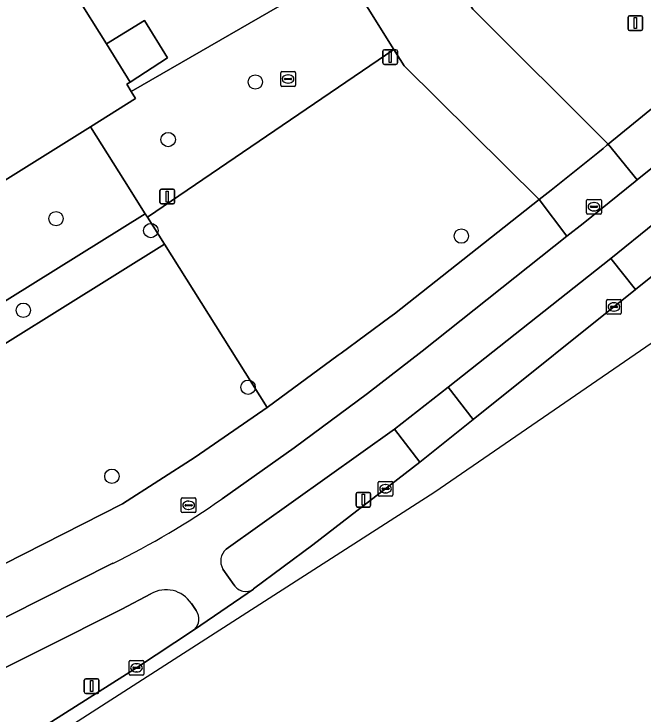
# Model space of a CAD drawing. Extents: x 158835 to 160077, y 386387 to 387778.
# Drawn here: x 159949.74 to 159992.56, y 387239.81 to 387287.43 of the extents above; entities that cross this region are included whole.
import ezdxf

# ---------------------------------------------------------------- set-up
doc = ezdxf.new("R2010")
doc.units = 0
for name, color, linetype in [('IMGEO_Berm_groen', 7, 'Continuous'), ('IMGEO_Boom', 7, 'Continuous'), ('IMGEO_Erf', 7, 'Continuous'), ('IMGEO_Fietspad_open', 7, 'Continuous'), ('IMGEO_Groenvoorziening', 7, 'Continuous'), ('IMGEO_Hek', 7, 'Continuous'), ('IMGEO_Kolk', 7, 'Continuous'), ('IMGEO_Lichtmast', 7, 'Continuous'), ('IMGEO_Pand', 7, 'Continuous'), ('IMGEO_Rijbaan_lokaal_gesloten', 7, 'Continuous'), ('IMGEO_Rioolput', 7, 'Continuous'), ('IMGEO_Vlaggenmast', 7, 'Continuous'), ('IMGEO_Voetpad_open', 7, 'Continuous')]:
    doc.layers.add(name, color=color, linetype=linetype)

msp = doc.modelspace()

# ---------------------------------------------------------------- linework, layer by layer
at = {"layer": 'IMGEO_Berm_groen'}
msp.add_lwpolyline([(159992.055, 387268.681), (159990.37, 387270.788), (159979.303, 387262.035), (159981.007, 387259.842)], close=True, dxfattribs=at)
for points in [[(159977.379, 387256.946), (159975.649, 387259.192), (159964.198, 387251.021)], [(159966.047, 387248.31), (159966.058, 387248.317), (159970.092, 387251.31), (159977.379, 387256.946)], [(159963.965, 387249.659), (159964.723, 387248.583)], [(159959.058, 387247.983), (159957.091, 387246.936), (159930.179, 387233.436), (159933.824, 387227.594), (159958.082, 387242.952)], [(159962.143, 387246.84), (159961.818, 387247.33)], [(159958.082, 387242.952), (159962.032, 387245.553)]]:
    msp.add_lwpolyline(points, dxfattribs=at)
for centre, radius, start, end in [((159964.87, 387250.205), 1.057, 129.466, 211.1185), ((159965.518, 387249.09), 0.943, 212.5591, 304.1395), ((159960.094, 387246.202), 2.06, 33.1974, 120.1804), ((159961.379, 387246.258), 0.961, 312.8396, 37.3016)]:
    msp.add_arc(centre, radius, start, end, dxfattribs=at)
at = {"layer": 'IMGEO_Boom'}
for centre in [(159966.169, 387282.807), (159960.239, 387278.89), (159952.605, 387273.509), (159959.058, 387272.699), (159980.197, 387272.326), (159950.38, 387267.277), (159965.677, 387262.041), (159956.409, 387255.982)]:
    msp.add_circle(centre, 0.489, dxfattribs=at)
at = {"layer": 'IMGEO_Erf'}
msp.add_lwpolyline([(159960.204, 387284.46), (159958.625, 387286.999), (159956.041, 387285.392), (159957.654, 387282.805)], close=True, dxfattribs=at)
at = {"layer": 'IMGEO_Fietspad_open'}
for points in [[(159964.198, 387251.021), (159975.649, 387259.192), (159979.303, 387262.035), (159990.37, 387270.788), (159993.344, 387273.212), (159995.065, 387274.546), (160015.339, 387291.252), (160020.485, 387295.683), (160025.454, 387300.125), (160030.033, 387304.689), (160032.149, 387306.813), (160034.765, 387309.426), (160036.402, 387311.033)], [(159998.562, 387281.308), (159992.167, 387276.152), (159992.021, 387276.034), (159991.44, 387275.566), (159988.478, 387273.181), (159987.379, 387272.309), (159977.531, 387264.496), (159973.799, 387261.624), (159968.809, 387257.908), (159963.911, 387254.455)], [(159956.482, 387250.059), (159925.702, 387234.562), (159924.886, 387234.239), (159924.736, 387234.163), (159924.466, 387234.048), (159924.186, 387233.959), (159919.504, 387231.542), (159915.949, 387229.759), (159918.153, 387227.355), (159919.289, 387227.965)], [(159964.723, 387248.583), (159963.965, 387249.659)], [(159926.795, 387231.329), (159930.179, 387233.436), (159957.091, 387246.936), (159959.058, 387247.983)], [(159962.032, 387245.553), (159966.047, 387248.31)], [(159961.818, 387247.33), (159962.143, 387246.84)]]:
    msp.add_lwpolyline(points, dxfattribs=at)
for centre, radius, start, end in [((159931.681, 387300.446), 56.16, 296.2065, 305.022), ((159964.87, 387250.205), 1.057, 129.466, 211.1185), ((159965.518, 387249.09), 0.943, 212.5591, 304.1395), ((159960.094, 387246.202), 2.06, 33.1974, 120.1804), ((159961.379, 387246.258), 0.961, 312.8396, 37.3016)]:
    msp.add_arc(centre, radius, start, end, dxfattribs=at)
at = {"layer": 'IMGEO_Groenvoorziening'}
for points in [[(160009.966, 387298.709), (160008.179, 387301.466), (160006.167, 387304.734), (159980.695, 387288.186), (159980.968, 387287.751), (159990.193, 387278.574), (159993.397, 387281.182), (160008.362, 387293.364), (160011.579, 387296.117)], [(159965.671, 387300.794), (159951.821, 387292.128), (159956.041, 387285.392), (159958.625, 387286.999), (159960.204, 387284.46), (159957.654, 387282.805), (159957.418, 387282.648), (159957.716, 387282.159), (159967.845, 387287.994), (159962.499, 387296.478), (159966.713, 387299.102)], [(159967.845, 387287.994), (159957.716, 387282.159), (159958.013, 387281.673), (159954.954, 387279.763), (159957.269, 387276.085), (159958.677, 387273.848), (159958.823, 387273.617), (159975.606, 387285.015), (159972.095, 387290.612)], [(159985.482, 387274.804), (159976.305, 387283.901), (159975.606, 387285.015), (159958.823, 387273.617), (159959.989, 387271.764), (159966.983, 387260.657), (159971.82, 387264.224), (159972.017, 387264.369), (159975.321, 387266.807), (159975.638, 387267.041)], [(159958.677, 387273.848), (159957.269, 387276.085), (159954.954, 387279.763), (159922.133, 387259.27), (159909.533, 387251.407), (159914.515, 387246.362)], [(159949.055, 387250), (159957.14, 387254.111), (159962.077, 387257.274), (159966.983, 387260.657), (159959.989, 387271.764), (159925.078, 387250), (159913.392, 387242.89), (159920.53, 387237.508), (159920.773, 387237.346), (159921.03, 387237.207), (159921.299, 387237.091), (159921.576, 387236.999), (159921.861, 387236.933), (159922.151, 387236.892), (159922.443, 387236.877), (159922.735, 387236.889), (159923.025, 387236.926), (159923.31, 387236.99), (159923.589, 387237.078), (159923.858, 387237.191), (159924.117, 387237.328), (159924.275, 387237.427), (159927.88, 387239.234)]]:
    msp.add_lwpolyline(points, close=True, dxfattribs=at)
for points in [[(159959.989, 387271.764), (159958.823, 387273.617), (159958.677, 387273.848), (159914.515, 387246.362), (159909.533, 387251.407), (159909.466, 387251.365), (159896.459, 387264.924), (159893.228, 387261.746), (159904.697, 387250), (159905.738, 387248.934)], [(159909.906, 387245.519), (159913.392, 387242.89), (159925.078, 387250), (159959.989, 387271.764)]]:
    msp.add_lwpolyline(points, dxfattribs=at)
at = {"layer": 'IMGEO_Hek'}
msp.add_lwpolyline([(159909.533, 387251.407), (159914.515, 387246.362), (159958.677, 387273.848)], dxfattribs=at)
at = {"layer": 'IMGEO_Kolk'}
for p, q in [((159967.9, 387282.584), (159967.9, 387283.436)), ((159967.975, 387283.51), (159968.827, 387283.51)), ((159968.388, 387283.29), (159968.413, 387283.29)), ((159968.901, 387283.436), (159968.901, 387282.584)), ((159968.159, 387283.004), (159968.159, 387283.016)), ((159968.597, 387282.967), (159968.199, 387282.967)), ((159968.202, 387283.053), (159968.6, 387283.053)), ((159968.411, 387282.73), (159968.386, 387282.73)), ((159968.643, 387283.016), (159968.643, 387283.004)), ((159968.827, 387282.51), (159967.975, 387282.51)), ((159990.157, 387268.003), (159991.009, 387268.003)), ((159990.082, 387267.077), (159990.082, 387267.929)), ((159990.341, 387267.497), (159990.341, 387267.509)), ((159990.779, 387267.46), (159990.381, 387267.46)), ((159990.384, 387267.546), (159990.782, 387267.546)), ((159990.57, 387267.783), (159990.595, 387267.783)), ((159990.825, 387267.509), (159990.825, 387267.497)), ((159991.083, 387267.929), (159991.083, 387267.077)), ((159991.009, 387267.003), (159990.157, 387267.003)), ((159990.593, 387267.223), (159990.568, 387267.223)), ((159974.536, 387254.709), (159974.536, 387255.561)), ((159974.611, 387255.635), (159975.463, 387255.635)), ((159975.537, 387255.561), (159975.537, 387254.709)), ((159974.795, 387255.129), (159974.795, 387255.141)), ((159975.233, 387255.092), (159974.835, 387255.092)), ((159974.838, 387255.178), (159975.236, 387255.178)), ((159975.024, 387255.415), (159975.049, 387255.415)), ((159975.279, 387255.141), (159975.279, 387255.129)), ((159975.463, 387254.635), (159974.611, 387254.635)), ((159975.047, 387254.855), (159975.022, 387254.855)), ((159957.581, 387242.526), (159957.581, 387243.378)), ((159957.656, 387243.452), (159958.508, 387243.452)), ((159958.069, 387243.232), (159958.094, 387243.232)), ((159958.582, 387243.378), (159958.582, 387242.526)), ((159957.84, 387242.946), (159957.84, 387242.958)), ((159958.278, 387242.909), (159957.88, 387242.909)), ((159957.883, 387242.995), (159958.281, 387242.995)), ((159958.324, 387242.958), (159958.324, 387242.946)), ((159958.508, 387242.452), (159957.656, 387242.452)), ((159958.092, 387242.672), (159958.067, 387242.672))]:
    msp.add_line(p, q, dxfattribs=at)
for points in [[(159967.9, 387282.584), (159967.9, 387283.436)], [(159967.975, 387283.51), (159968.827, 387283.51)], [(159968.901, 387283.436), (159968.901, 387282.584)], [(159968.827, 387282.51), (159967.975, 387282.51)], [(159990.157, 387268.003), (159991.009, 387268.003)], [(159990.082, 387267.077), (159990.082, 387267.929)], [(159991.083, 387267.929), (159991.083, 387267.077)], [(159991.009, 387267.003), (159990.157, 387267.003)], [(159974.536, 387254.709), (159974.536, 387255.561)], [(159974.611, 387255.635), (159975.463, 387255.635)], [(159975.537, 387255.561), (159975.537, 387254.709)], [(159975.463, 387254.635), (159974.611, 387254.635)], [(159957.581, 387242.526), (159957.581, 387243.378)], [(159957.656, 387243.452), (159958.508, 387243.452)], [(159958.582, 387243.378), (159958.582, 387242.526)], [(159958.508, 387242.452), (159957.656, 387242.452)]]:
    msp.add_lwpolyline(points, dxfattribs=at)
for centre, radius, start, end in [((159967.977, 387283.434), 0.0765, 91.552, 178.448), ((159967.977, 387283.434), 0.0765, 91.552, 178.448), ((159968.825, 387283.434), 0.0765, 1.552, 88.448), ((159968.825, 387283.434), 0.0765, 1.552, 88.448), ((159968.199, 387283.013), 0.0403, 85.8775, 175.7526), ((159968.196, 387283.003), 0.0366, 178.938, 274.7102), ((159968.6, 387283.01), 0.043, 264.8664, 352.4533), ((159968.604, 387283.015), 0.0386, 1.7309, 96.639), ((159967.977, 387282.586), 0.0765, 181.552, 268.448), ((159967.977, 387282.586), 0.0765, 181.552, 268.448), ((159968.825, 387282.586), 0.0765, 271.552, 358.448), ((159968.825, 387282.586), 0.0765, 271.552, 358.448), ((159990.159, 387267.927), 0.0765, 91.552, 178.448), ((159990.159, 387267.927), 0.0765, 91.552, 178.448), ((159991.007, 387267.927), 0.0765, 1.552, 88.448), ((159991.007, 387267.927), 0.0765, 1.552, 88.448), ((159990.381, 387267.506), 0.0403, 85.8775, 175.7526), ((159990.378, 387267.496), 0.0366, 178.938, 274.7102), ((159990.782, 387267.503), 0.043, 264.8664, 352.4533), ((159990.786, 387267.508), 0.0386, 1.7309, 96.639), ((159990.159, 387267.079), 0.0765, 181.552, 268.448), ((159990.159, 387267.079), 0.0765, 181.552, 268.448), ((159991.007, 387267.079), 0.0765, 271.552, 358.448), ((159991.007, 387267.079), 0.0765, 271.552, 358.448), ((159974.613, 387255.559), 0.0765, 91.552, 178.448), ((159974.613, 387255.559), 0.0765, 91.552, 178.448), ((159975.461, 387255.559), 0.0765, 1.552, 88.448), ((159975.461, 387255.559), 0.0765, 1.552, 88.448), ((159974.835, 387255.138), 0.0403, 85.8775, 175.7526), ((159974.832, 387255.128), 0.0366, 178.938, 274.7102), ((159975.236, 387255.135), 0.043, 264.8664, 352.4533), ((159975.24, 387255.14), 0.0386, 1.7309, 96.639), ((159974.613, 387254.711), 0.0765, 181.552, 268.448), ((159974.613, 387254.711), 0.0765, 181.552, 268.448), ((159975.461, 387254.711), 0.0765, 271.552, 358.448), ((159975.461, 387254.711), 0.0765, 271.552, 358.448), ((159957.658, 387243.376), 0.0765, 91.552, 178.448), ((159957.658, 387243.376), 0.0765, 91.552, 178.448), ((159958.506, 387243.376), 0.0765, 1.552, 88.448), ((159958.506, 387243.376), 0.0765, 1.552, 88.448), ((159957.88, 387242.955), 0.0403, 85.8775, 175.7526), ((159957.877, 387242.945), 0.0366, 178.938, 274.7102), ((159958.281, 387242.952), 0.043, 264.8664, 352.4533), ((159958.285, 387242.957), 0.0386, 1.7309, 96.639), ((159957.658, 387242.528), 0.0765, 181.552, 268.448), ((159957.658, 387242.528), 0.0765, 181.552, 268.448), ((159958.506, 387242.528), 0.0765, 271.552, 358.448), ((159958.506, 387242.528), 0.0765, 271.552, 358.448)]:
    msp.add_arc(centre, radius, start, end, dxfattribs=at)
for centre, major_axis, ratio, start_param, end_param in [((159968.387, 387283.01), (-0.387, 0.002), 0.722429, 4.712389, 7.853982), ((159968.412, 387283.01), (-0.39, 0.002), 0.717154, 1.570796, 4.712389), ((159990.569, 387267.503), (-0.387, 0.002), 0.722429, 4.712389, 7.853982), ((159990.594, 387267.503), (-0.39, 0.002), 0.717154, 1.570796, 4.712389), ((159975.023, 387255.135), (-0.387, 0.002), 0.722429, 4.712389, 7.853982), ((159975.048, 387255.135), (-0.39, 0.002), 0.717154, 1.570796, 4.712389), ((159958.068, 387242.952), (-0.387, 0.002), 0.722429, 4.712389, 7.853982), ((159958.093, 387242.952), (-0.39, 0.002), 0.717154, 1.570796, 4.712389)]:
    msp.add_ellipse(centre, major_axis=major_axis, ratio=ratio, start_param=start_param, end_param=end_param, dxfattribs=at)
at = {"layer": 'IMGEO_Lichtmast'}
for p, q in [((159974.855, 387284.103), (159974.855, 387284.903)), ((159974.855, 387284.903), (159974.855, 387284.103)), ((159974.955, 387285.003), (159975.745, 387285.003)), ((159975.745, 387285.003), (159974.955, 387285.003)), ((159975.845, 387284.903), (159975.845, 387284.103)), ((159975.845, 387284.103), (159975.845, 387284.903)), ((159975.745, 387284.003), (159974.955, 387284.003)), ((159974.955, 387284.003), (159975.745, 387284.003)), ((159959.679, 387274.614), (159959.679, 387275.414)), ((159959.679, 387275.414), (159959.679, 387274.614)), ((159959.779, 387275.514), (159960.569, 387275.514)), ((159960.569, 387275.514), (159959.779, 387275.514)), ((159960.669, 387275.414), (159960.669, 387274.614)), ((159960.669, 387274.614), (159960.669, 387275.414)), ((159960.569, 387274.514), (159959.779, 387274.514)), ((159959.779, 387274.514), (159960.569, 387274.514)), ((159973.026, 387253.988), (159973.026, 387254.788)), ((159973.026, 387254.788), (159973.026, 387253.988)), ((159973.126, 387254.888), (159973.916, 387254.888)), ((159973.916, 387254.888), (159973.126, 387254.888)), ((159974.016, 387254.788), (159974.016, 387253.988)), ((159974.016, 387253.988), (159974.016, 387254.788)), ((159973.916, 387253.888), (159973.126, 387253.888)), ((159973.126, 387253.888), (159973.916, 387253.888)), ((159954.531, 387241.306), (159954.531, 387242.106)), ((159954.531, 387242.106), (159954.531, 387241.306)), ((159954.631, 387242.206), (159955.421, 387242.206)), ((159955.421, 387242.206), (159954.631, 387242.206)), ((159955.521, 387242.106), (159955.521, 387241.306)), ((159955.521, 387241.306), (159955.521, 387242.106)), ((159955.421, 387241.206), (159954.631, 387241.206)), ((159954.631, 387241.206), (159955.421, 387241.206))]:
    msp.add_line(p, q, dxfattribs=at)
for points in [[(159975.275, 387284.878), (159975.425, 387284.878), (159975.425, 387284.128), (159975.275, 387284.128), (159975.275, 387284.878)], [(159960.099, 387275.389), (159960.249, 387275.389), (159960.249, 387274.639), (159960.099, 387274.639), (159960.099, 387275.389)], [(159973.446, 387254.763), (159973.596, 387254.763), (159973.596, 387254.013), (159973.446, 387254.013), (159973.446, 387254.763)], [(159954.951, 387242.081), (159955.101, 387242.081), (159955.101, 387241.331), (159954.951, 387241.331), (159954.951, 387242.081)]]:
    msp.add_lwpolyline(points, dxfattribs=at)
for centre, start, end in [((159974.955, 387284.903), 90, 180), ((159974.955, 387284.903), 90, 180), ((159975.745, 387284.903), 0, 90), ((159975.745, 387284.903), 360, 90), ((159974.955, 387284.103), 180, 270), ((159974.955, 387284.103), 180, 270), ((159975.745, 387284.103), 270, 0), ((159975.745, 387284.103), 270, 0), ((159959.779, 387275.414), 90, 180), ((159959.779, 387275.414), 90, 180), ((159960.569, 387275.414), 0, 90), ((159960.569, 387275.414), 360, 90), ((159959.779, 387274.614), 180, 270), ((159959.779, 387274.614), 180, 270), ((159960.569, 387274.614), 270, 0), ((159960.569, 387274.614), 270, 0), ((159973.126, 387254.788), 90, 180), ((159973.126, 387254.788), 90, 180), ((159973.916, 387254.788), 0, 90), ((159973.916, 387254.788), 360, 90), ((159973.126, 387253.988), 180, 270), ((159973.126, 387253.988), 180, 270), ((159973.916, 387253.988), 270, 0), ((159973.916, 387253.988), 270, 0), ((159954.631, 387242.106), 90, 180), ((159954.631, 387242.106), 90, 180), ((159955.421, 387242.106), 0, 90), ((159955.421, 387242.106), 360, 90), ((159954.631, 387241.306), 180, 270), ((159954.631, 387241.306), 180, 270), ((159955.421, 387241.306), 270, 0), ((159955.421, 387241.306), 270, 0)]:
    msp.add_arc(centre, 0.1, start, end, dxfattribs=at)
at = {"layer": 'IMGEO_Pand'}
msp.add_lwpolyline([(159957.418, 387282.648), (159957.654, 387282.805), (159956.041, 387285.392), (159951.821, 387292.128), (159932.518, 387322.94), (159896.435, 387300.44), (159902.998, 387289.978), (159898.289, 387287.014), (159904.939, 387276.319), (159905.754, 387276.833), (159907.345, 387274.288), (159906.512, 387273.78), (159910.872, 387266.801), (159915.569, 387269.738), (159922.133, 387259.27), (159954.954, 387279.763), (159958.013, 387281.673), (159957.716, 387282.159)], close=True, dxfattribs=at)
at = {"layer": 'IMGEO_Rijbaan_lokaal_gesloten'}
for points in [[(160038.033, 387308.79), (160037.316, 387308.003), (160035.284, 387305.939), (160032.98, 387303.658), (160028.676, 387299.472), (160023.984, 387295.073), (160023.373, 387294.534), (160022.348, 387293.602), (160017.224, 387289.083), (160014.924, 387287.127), (159995.037, 387271.094), (159992.055, 387268.681), (159981.007, 387259.842), (159977.379, 387256.946), (159970.092, 387251.31), (159966.058, 387248.317), (159966.047, 387248.31), (159962.032, 387245.553), (159958.082, 387242.952), (159933.824, 387227.594)], [(159912.052, 387212.367), (159965.284, 387246.518), (159978.392, 387254.928), (160011.173, 387277.434), (160048.752, 387303.711)]]:
    msp.add_lwpolyline(points, dxfattribs=at)
at = {"layer": 'IMGEO_Rioolput'}
for p, q in [((159988.724, 387273.896), (159988.724, 387274.748)), ((159988.799, 387274.822), (159989.651, 387274.822)), ((159989.212, 387274.602), (159989.237, 387274.602)), ((159989.725, 387274.748), (159989.725, 387273.896)), ((159988.983, 387274.316), (159988.983, 387274.328)), ((159989.421, 387274.279), (159989.023, 387274.279)), ((159989.026, 387274.365), (159989.424, 387274.365)), ((159989.467, 387274.328), (159989.467, 387274.316)), ((159989.651, 387273.822), (159988.799, 387273.822)), ((159989.235, 387274.042), (159989.21, 387274.042)), ((159961.132, 387253.581), (159961.132, 387254.433)), ((159961.207, 387254.507), (159962.059, 387254.507)), ((159961.62, 387254.287), (159961.645, 387254.287)), ((159962.133, 387254.433), (159962.133, 387253.581)), ((159961.391, 387254.001), (159961.391, 387254.013)), ((159961.829, 387253.964), (159961.431, 387253.964)), ((159961.434, 387254.05), (159961.832, 387254.05)), ((159961.643, 387253.727), (159961.618, 387253.727)), ((159961.875, 387254.013), (159961.875, 387254.001)), ((159962.059, 387253.507), (159961.207, 387253.507))]:
    msp.add_line(p, q, dxfattribs=at)
for points in [[(159988.724, 387273.896), (159988.724, 387274.748)], [(159988.799, 387274.822), (159989.651, 387274.822)], [(159989.725, 387274.748), (159989.725, 387273.896)], [(159989.651, 387273.822), (159988.799, 387273.822)], [(159961.132, 387253.581), (159961.132, 387254.433)], [(159961.207, 387254.507), (159962.059, 387254.507)], [(159962.133, 387254.433), (159962.133, 387253.581)], [(159962.059, 387253.507), (159961.207, 387253.507)]]:
    msp.add_lwpolyline(points, dxfattribs=at)
for centre, radius, start, end in [((159988.801, 387274.746), 0.0765, 91.552, 178.448), ((159988.801, 387274.746), 0.0765, 91.552, 178.448), ((159989.649, 387274.746), 0.0765, 1.552, 88.448), ((159989.649, 387274.746), 0.0765, 1.552, 88.448), ((159989.023, 387274.325), 0.0403, 85.8775, 175.7526), ((159989.02, 387274.315), 0.0366, 178.938, 274.7102), ((159989.424, 387274.322), 0.043, 264.8664, 352.4533), ((159989.428, 387274.327), 0.0386, 1.7309, 96.639), ((159988.801, 387273.898), 0.0765, 181.552, 268.448), ((159988.801, 387273.898), 0.0765, 181.552, 268.448), ((159989.649, 387273.898), 0.0765, 271.552, 358.448), ((159989.649, 387273.898), 0.0765, 271.552, 358.448), ((159961.209, 387254.431), 0.0765, 91.552, 178.448), ((159961.209, 387254.431), 0.0765, 91.552, 178.448), ((159962.057, 387254.431), 0.0765, 1.552, 88.448), ((159962.057, 387254.431), 0.0765, 1.552, 88.448), ((159961.431, 387254.01), 0.0403, 85.8775, 175.7526), ((159961.428, 387254), 0.0366, 178.938, 274.7102), ((159961.832, 387254.007), 0.043, 264.8664, 352.4533), ((159961.836, 387254.012), 0.0386, 1.7309, 96.639), ((159961.209, 387253.583), 0.0765, 181.552, 268.448), ((159961.209, 387253.583), 0.0765, 181.552, 268.448), ((159962.057, 387253.583), 0.0765, 271.552, 358.448), ((159962.057, 387253.583), 0.0765, 271.552, 358.448)]:
    msp.add_arc(centre, radius, start, end, dxfattribs=at)
for centre, major_axis, ratio, start_param, end_param in [((159989.211, 387274.322), (-0.387, 0.002), 0.722429, 4.712389, 7.853982), ((159989.236, 387274.322), (-0.39, 0.002), 0.717154, 1.570796, 4.712389), ((159961.619, 387254.007), (-0.387, 0.002), 0.722429, 4.712389, 7.853982), ((159961.644, 387254.007), (-0.39, 0.002), 0.717154, 1.570796, 4.712389)]:
    msp.add_ellipse(centre, major_axis=major_axis, ratio=ratio, start_param=start_param, end_param=end_param, dxfattribs=at)
at = {"layer": 'IMGEO_Vlaggenmast'}
for p, q in [((159991.544, 387286.412), (159991.544, 387287.212)), ((159991.544, 387287.212), (159991.544, 387286.412)), ((159991.644, 387287.312), (159992.434, 387287.312)), ((159992.434, 387287.312), (159991.644, 387287.312)), ((159992.534, 387287.212), (159992.534, 387286.412)), ((159992.534, 387286.412), (159992.534, 387287.212)), ((159992.434, 387286.312), (159991.644, 387286.312)), ((159991.644, 387286.312), (159992.434, 387286.312))]:
    msp.add_line(p, q, dxfattribs=at)
msp.add_lwpolyline([(159991.964, 387287.187), (159992.114, 387287.187), (159992.114, 387286.437), (159991.964, 387286.437), (159991.964, 387287.187)], dxfattribs=at)
for centre, start, end in [((159991.644, 387287.212), 90, 180), ((159991.644, 387287.212), 90, 180), ((159992.434, 387287.212), 0, 90), ((159992.434, 387287.212), 360, 90), ((159991.644, 387286.412), 180, 270), ((159991.644, 387286.412), 180, 270), ((159992.434, 387286.412), 270, 0), ((159992.434, 387286.412), 270, 0)]:
    msp.add_arc(centre, 0.1, start, end, dxfattribs=at)
at = {"layer": 'IMGEO_Voetpad_open'}
for points in [[(160037.249, 387320.061), (160034.889, 387329.047), (160034.82, 387329.041), (160033.01, 387328.617), (160035.547, 387318.945), (160031.211, 387314.518), (160031.181, 387314.536), (160026.767, 387310.14), (160017.955, 387301.613), (160015.446, 387299.539), (160011.579, 387296.117), (160008.362, 387293.364), (159993.397, 387281.182), (159990.193, 387278.574), (159990.192, 387278.573), (159992.167, 387276.152), (159998.562, 387281.308)], [(159977.531, 387264.496), (159987.379, 387272.309), (159985.482, 387274.804), (159975.638, 387267.041), (159975.321, 387266.807), (159972.017, 387264.369), (159971.82, 387264.224), (159966.983, 387260.657), (159962.077, 387257.274), (159957.14, 387254.111), (159949.055, 387250), (159927.88, 387239.234)], [(159963.911, 387254.455), (159968.809, 387257.908), (159973.799, 387261.624), (159977.531, 387264.496)], [(159925.702, 387234.562), (159956.482, 387250.059)]]:
    msp.add_lwpolyline(points, dxfattribs=at)
for points in [[(159980.968, 387287.751), (159980.695, 387288.186), (159977.196, 387293.762), (159972.095, 387290.612), (159975.606, 387285.015), (159976.305, 387283.901), (159985.482, 387274.804), (159986.308, 387275.455), (159986.531, 387275.63), (159989.485, 387277.996), (159989.842, 387278.287), (159990.103, 387278.5), (159990.192, 387278.573), (159990.193, 387278.574)], [(159992.021, 387276.034), (159992.167, 387276.152), (159990.192, 387278.573), (159990.103, 387278.5), (159989.842, 387278.287), (159989.485, 387277.996), (159986.531, 387275.63), (159986.308, 387275.455), (159985.482, 387274.804), (159987.379, 387272.309), (159988.478, 387273.181), (159991.44, 387275.566)], [(159990.37, 387270.788), (159992.055, 387268.681), (159995.037, 387271.094), (159993.344, 387273.212)], [(159975.649, 387259.192), (159977.379, 387256.946), (159981.007, 387259.842), (159979.303, 387262.035)]]:
    msp.add_lwpolyline(points, close=True, dxfattribs=at)
msp.add_arc((159931.681, 387300.446), 56.16, 296.2065, 305.022, dxfattribs=at)

doc.saveas('drawing.dxf')
